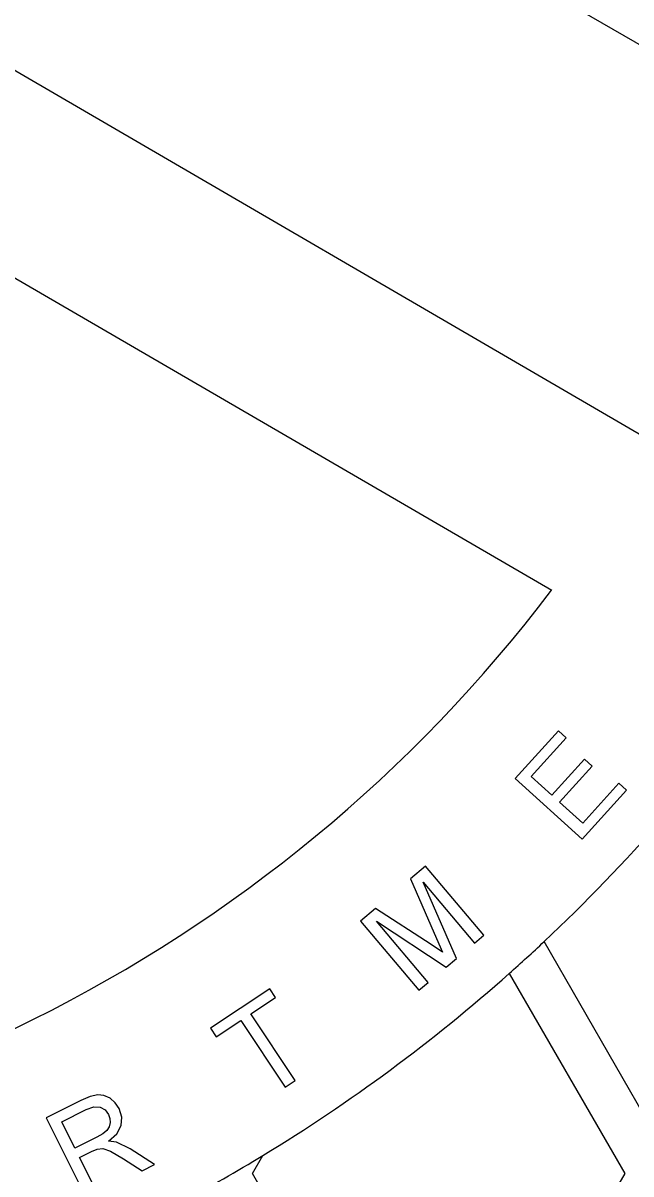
# Model space of a CAD drawing. Extents: x 99862 to 103151, y 100000 to 105076.
# Drawn here: x 100427.44 to 100439.82, y 101734.14 to 101757.58 of the extents above; entities that cross this region are included whole.
import ezdxf

# ---------------------------------------------------------------- set-up
doc = ezdxf.new("R2010")
doc.units = 0
for name, color, linetype in [('Level 10', 7, 'Continuous'), ('Level 11', 7, 'Continuous'), ('Level 12', 7, 'Continuous'), ('Level 19', 7, 'Continuous')]:
    doc.layers.add(name, color=color, linetype=linetype)

msp = doc.modelspace()

# ---------------------------------------------------------------- linework, layer by layer
at = {"layer": 'Level 10'}
msp.add_circle((100379.544, 101764.153), 90, dxfattribs=at)
at = {"layer": 'Level 11'}
for radius in [95.156, 94.688]:
    msp.add_circle((100379.544, 101764.153), radius, dxfattribs=at)
for radius, start, end in [(126.094, 297.7782, 62.2218), (88.781, 306.72365, 353.27635)]:
    msp.add_arc((100379.544, 101764.153), radius, start, end, dxfattribs=at)
at = {"layer": 'Level 12'}
for p, q in [((100440.23, 101735.09), (100438.047, 101738.872)), ((100440.23, 101735.09), (100438.047, 101738.872)), ((100438.047, 101738.872), (100438.047, 101738.872)), ((100438.047, 101738.872), (100438.047, 101738.872)), ((100437.338, 101738.225), (100439.689, 101734.153)), ((100437.338, 101738.225), (100439.689, 101734.153)), ((100437.338, 101738.225), (100437.338, 101738.225)), ((100437.338, 101738.225), (100437.338, 101738.225)), ((100432.111, 101734.153), (100432.321, 101734.516)), ((100432.111, 101734.153), (100432.321, 101734.516)), ((100432.321, 101734.516), (100432.321, 101734.516)), ((100432.321, 101734.516), (100432.321, 101734.516)), ((100435.9, 101727.59), (100432.111, 101734.153)), ((100435.9, 101727.59), (100432.111, 101734.153)), ((100432.111, 101734.153), (100432.111, 101734.153)), ((100439.689, 101734.153), (100435.9, 101727.59)), ((100439.689, 101734.153), (100435.9, 101727.59)), ((100439.689, 101734.153), (100439.689, 101734.153))]:
    msp.add_line(p, q, dxfattribs=at)
msp.add_circle((100379.544, 101764.153), 93.75, dxfattribs=at)
for centre, radius, start, end in [((100379.609, 101764.153), 85.312, 306.12977, 353.87023), ((100414.296, 101764.153), 34.688, 313.2128, 324.6931), ((100414.296, 101764.153), 34.688, 311.6272, 313.2128), ((100414.296, 101764.153), 34.688, 301.3086, 311.6272), ((100414.296, 101764.153), 34.688, 298.2324, 301.3086)]:
    msp.add_arc(centre, radius, start, end, dxfattribs=at)
msp.add_open_spline([(100416.029, 101686), (100309.328, 101636.187), (100294.025, 101752.944), (100304.31, 101753.831), (100304.31, 101764.153), (100304.31, 101774.475), (100294.025, 101775.361), (100309.328, 101892.119), (100416.029, 101842.306), (100413.008, 101836.035), (100419.036, 101832.555), (100425.064, 101829.075), (100428.984, 101834.827), (100461.977, 101811.746), (100465.469, 101771.632), (100458.528, 101771.113), (100458.528, 101764.153), (100458.528, 101757.193), (100465.469, 101756.674), (100461.977, 101716.56), (100428.984, 101693.479), (100425.064, 101699.23), (100419.036, 101695.75), (100413.008, 101692.27), (100416.029, 101686)], degree=4, dxfattribs=at)
at = {"layer": 'Level 19'}
for p, q in [((100414.445, 101771.901), (100442.992, 101755.404)), ((100440.226, 101749.064), (100413.344, 101764.716)), ((100416.152, 101758.857), (100438.202, 101746.028)), ((100438.202, 101746.028), (100438.202, 101746.028)), ((100438.339, 101743.164), (100437.46, 101742.193)), ((100438.339, 101743.164), (100437.46, 101742.193)), ((100438.339, 101743.164), (100438.339, 101743.164)), ((100438.496, 101743.021), (100438.339, 101743.164)), ((100438.496, 101743.021), (100438.339, 101743.164)), ((100437.784, 101742.234), (100438.496, 101743.021)), ((100437.784, 101742.234), (100438.496, 101743.021)), ((100438.496, 101743.021), (100438.496, 101743.021)), ((100438.869, 101742.589), (100438.204, 101741.854)), ((100438.869, 101742.589), (100438.204, 101741.854)), ((100438.361, 101741.712), (100439.026, 101742.446)), ((100438.361, 101741.712), (100439.026, 101742.446)), ((100438.869, 101742.589), (100438.869, 101742.589)), ((100439.026, 101742.446), (100438.869, 101742.589)), ((100439.026, 101742.446), (100438.869, 101742.589)), ((100439.026, 101742.446), (100439.026, 101742.446)), ((100437.46, 101742.193), (100437.46, 101742.193)), ((100437.46, 101742.193), (100438.824, 101740.958)), ((100437.46, 101742.193), (100438.824, 101740.958)), ((100437.784, 101742.234), (100437.784, 101742.234)), ((100438.204, 101741.854), (100437.784, 101742.234)), ((100438.204, 101741.854), (100437.784, 101742.234)), ((100438.824, 101740.958), (100439.726, 101741.955)), ((100438.824, 101740.958), (100439.726, 101741.955)), ((100439.569, 101742.097), (100438.833, 101741.284)), ((100439.569, 101742.097), (100438.833, 101741.284)), ((100439.569, 101742.097), (100439.569, 101742.097)), ((100439.726, 101741.955), (100439.569, 101742.097)), ((100439.726, 101741.955), (100439.569, 101742.097)), ((100439.726, 101741.955), (100439.726, 101741.955)), ((100438.204, 101741.854), (100438.204, 101741.854)), ((100438.361, 101741.712), (100438.361, 101741.712)), ((100438.833, 101741.284), (100438.361, 101741.712)), ((100438.833, 101741.284), (100438.361, 101741.712)), ((100438.833, 101741.284), (100438.833, 101741.284)), ((100438.824, 101740.958), (100438.824, 101740.958)), ((100435.635, 101740.407), (100435.331, 101740.15)), ((100435.635, 101740.407), (100435.331, 101740.15)), ((100435.635, 101740.407), (100435.635, 101740.407)), ((100436.823, 101739.002), (100435.635, 101740.407)), ((100436.823, 101739.002), (100435.635, 101740.407)), ((100435.331, 101740.15), (100435.331, 101740.15)), ((100435.331, 101740.15), (100435.857, 101738.934)), ((100435.331, 101740.15), (100435.857, 101738.934)), ((100435.583, 101740.085), (100435.583, 101740.085)), ((100435.583, 101740.085), (100436.634, 101738.842)), ((100436.264, 101738.53), (100435.583, 101740.085)), ((100435.583, 101740.085), (100436.634, 101738.842)), ((100436.264, 101738.53), (100435.583, 101740.085)), ((100434.615, 101739.545), (100434.311, 101739.288)), ((100434.615, 101739.545), (100434.311, 101739.288)), ((100434.615, 101739.545), (100434.615, 101739.545)), ((100435.747, 101738.811), (100434.615, 101739.545)), ((100435.747, 101738.811), (100434.615, 101739.545)), ((100434.311, 101739.288), (100434.311, 101739.288)), ((100434.311, 101739.288), (100435.499, 101737.883)), ((100434.311, 101739.288), (100435.499, 101737.883)), ((100434.637, 101739.286), (100434.637, 101739.286)), ((100434.637, 101739.286), (100436.057, 101738.355)), ((100435.688, 101738.043), (100434.637, 101739.286)), ((100434.637, 101739.286), (100436.057, 101738.355)), ((100435.688, 101738.043), (100434.637, 101739.286)), ((100435.857, 101738.934), (100435.857, 101738.934)), ((100435.857, 101738.934), (100435.981, 101738.655)), ((100435.857, 101738.934), (100435.981, 101738.655)), ((100436.634, 101738.842), (100436.823, 101739.002)), ((100436.634, 101738.842), (100436.823, 101739.002)), ((100436.823, 101739.002), (100436.823, 101739.002)), ((100435.747, 101738.811), (100435.747, 101738.811)), ((100435.981, 101738.655), (100435.747, 101738.811)), ((100435.981, 101738.655), (100435.747, 101738.811)), ((100436.634, 101738.842), (100436.634, 101738.842)), ((100435.981, 101738.655), (100435.981, 101738.655)), ((100436.057, 101738.355), (100436.264, 101738.53)), ((100436.057, 101738.355), (100436.264, 101738.53)), ((100436.264, 101738.53), (100436.264, 101738.53)), ((100436.057, 101738.355), (100436.057, 101738.355)), ((100435.499, 101737.883), (100435.688, 101738.043)), ((100435.499, 101737.883), (100435.688, 101738.043)), ((100435.688, 101738.043), (100435.688, 101738.043)), ((100432.463, 101737.912), (100431.255, 101737.108)), ((100432.463, 101737.912), (100431.255, 101737.108)), ((100432.079, 101737.402), (100432.58, 101737.735)), ((100432.079, 101737.402), (100432.58, 101737.735)), ((100432.463, 101737.912), (100432.463, 101737.912)), ((100432.58, 101737.735), (100432.463, 101737.912)), ((100432.58, 101737.735), (100432.463, 101737.912)), ((100432.58, 101737.735), (100432.58, 101737.735)), ((100435.499, 101737.883), (100435.499, 101737.883)), ((100431.373, 101736.931), (100431.873, 101737.265)), ((100431.373, 101736.931), (100431.873, 101737.265)), ((100431.873, 101737.265), (100431.873, 101737.265)), ((100431.873, 101737.265), (100432.775, 101735.91)), ((100431.873, 101737.265), (100432.775, 101735.91)), ((100432.079, 101737.402), (100432.079, 101737.402)), ((100432.981, 101736.047), (100432.079, 101737.402)), ((100432.981, 101736.047), (100432.079, 101737.402)), ((100431.255, 101737.108), (100431.255, 101737.108)), ((100431.255, 101737.108), (100431.373, 101736.931)), ((100431.255, 101737.108), (100431.373, 101736.931)), ((100431.373, 101736.931), (100431.373, 101736.931)), ((100432.775, 101735.91), (100432.981, 101736.047)), ((100432.775, 101735.91), (100432.981, 101736.047)), ((100432.775, 101735.91), (100432.775, 101735.91)), ((100432.981, 101736.047), (100432.981, 101736.047)), ((100428.621, 101735.638), (100427.912, 101735.284)), ((100428.621, 101735.638), (100427.912, 101735.284)), ((100428.81, 101735.719), (100428.621, 101735.638)), ((100428.81, 101735.719), (100428.621, 101735.638)), ((100428.621, 101735.638), (100428.621, 101735.638)), ((100428.961, 101735.753), (100428.81, 101735.719)), ((100428.961, 101735.753), (100428.81, 101735.719)), ((100428.81, 101735.719), (100428.81, 101735.719)), ((100428.961, 101735.753), (100428.961, 101735.753)), ((100429.089, 101735.741), (100428.961, 101735.753)), ((100429.089, 101735.741), (100428.961, 101735.753)), ((100429.089, 101735.741), (100429.089, 101735.741)), ((100429.212, 101735.685), (100429.089, 101735.741)), ((100429.212, 101735.685), (100429.089, 101735.741)), ((100429.212, 101735.685), (100429.212, 101735.685)), ((100429.319, 101735.593), (100429.212, 101735.685)), ((100429.319, 101735.593), (100429.212, 101735.685)), ((100428.229, 101735.205), (100428.724, 101735.453)), ((100428.229, 101735.205), (100428.724, 101735.453)), ((100428.724, 101735.453), (100428.88, 101735.507)), ((100428.724, 101735.453), (100428.88, 101735.507)), ((100428.724, 101735.453), (100428.724, 101735.453)), ((100428.88, 101735.507), (100428.88, 101735.507)), ((100428.88, 101735.507), (100429.01, 101735.502)), ((100428.88, 101735.507), (100429.01, 101735.502)), ((100429.01, 101735.502), (100429.01, 101735.502)), ((100429.01, 101735.502), (100429.111, 101735.447)), ((100429.01, 101735.502), (100429.111, 101735.447)), ((100429.111, 101735.447), (100429.111, 101735.447)), ((100429.111, 101735.447), (100429.183, 101735.352)), ((100429.111, 101735.447), (100429.183, 101735.352)), ((100429.319, 101735.593), (100429.319, 101735.593)), ((100429.4, 101735.473), (100429.319, 101735.593)), ((100429.4, 101735.473), (100429.319, 101735.593)), ((100429.4, 101735.473), (100429.4, 101735.473)), ((100429.452, 101735.3), (100429.4, 101735.473)), ((100429.452, 101735.3), (100429.4, 101735.473)), ((100427.912, 101735.284), (100427.912, 101735.284)), ((100427.912, 101735.284), (100428.735, 101733.639)), ((100427.912, 101735.284), (100428.735, 101733.639)), ((100428.229, 101735.205), (100428.229, 101735.205)), ((100428.497, 101734.667), (100428.229, 101735.205)), ((100428.497, 101734.667), (100428.229, 101735.205)), ((100429.183, 101735.352), (100429.183, 101735.352)), ((100429.183, 101735.352), (100429.211, 101735.271)), ((100429.183, 101735.352), (100429.211, 101735.271)), ((100429.216, 101735.186), (100429.195, 101735.103)), ((100429.216, 101735.186), (100429.195, 101735.103)), ((100429.211, 101735.271), (100429.211, 101735.271)), ((100429.211, 101735.271), (100429.216, 101735.186)), ((100429.211, 101735.271), (100429.216, 101735.186)), ((100429.216, 101735.186), (100429.216, 101735.186)), ((100429.438, 101735.128), (100429.452, 101735.3)), ((100429.438, 101735.128), (100429.452, 101735.3)), ((100429.452, 101735.3), (100429.452, 101735.3)), ((100429.065, 101734.96), (100428.943, 101734.89)), ((100429.065, 101734.96), (100428.943, 101734.89)), ((100429.147, 101735.029), (100429.065, 101734.96)), ((100429.147, 101735.029), (100429.065, 101734.96)), ((100429.065, 101734.96), (100429.065, 101734.96)), ((100429.195, 101735.103), (100429.147, 101735.029)), ((100429.195, 101735.103), (100429.147, 101735.029)), ((100429.147, 101735.029), (100429.147, 101735.029)), ((100429.18, 101734.81), (100429.349, 101734.961)), ((100429.18, 101734.81), (100429.349, 101734.961)), ((100429.195, 101735.103), (100429.195, 101735.103)), ((100429.349, 101734.961), (100429.438, 101735.128)), ((100429.349, 101734.961), (100429.438, 101735.128)), ((100429.349, 101734.961), (100429.349, 101734.961)), ((100429.438, 101735.128), (100429.438, 101735.128)), ((100428.943, 101734.89), (100428.497, 101734.667)), ((100428.943, 101734.89), (100428.497, 101734.667)), ((100428.943, 101734.89), (100428.943, 101734.89)), ((100429.18, 101734.81), (100429.18, 101734.81)), ((100429.344, 101734.787), (100429.18, 101734.81)), ((100429.344, 101734.787), (100429.18, 101734.81)), ((100429.344, 101734.787), (100429.344, 101734.787)), ((100429.624, 101734.651), (100429.344, 101734.787)), ((100429.624, 101734.651), (100429.344, 101734.787)), ((100428.497, 101734.667), (100428.497, 101734.667)), ((100428.592, 101734.477), (100428.833, 101734.597)), ((100428.592, 101734.477), (100428.833, 101734.597)), ((100428.592, 101734.477), (100428.592, 101734.477)), ((100428.956, 101733.749), (100428.592, 101734.477)), ((100428.956, 101733.749), (100428.592, 101734.477)), ((100428.833, 101734.597), (100428.951, 101734.648)), ((100428.833, 101734.597), (100428.951, 101734.648)), ((100428.833, 101734.597), (100428.833, 101734.597)), ((100428.951, 101734.648), (100429.064, 101734.658)), ((100428.951, 101734.648), (100429.064, 101734.658)), ((100428.951, 101734.648), (100428.951, 101734.648)), ((100429.064, 101734.658), (100429.064, 101734.658)), ((100429.064, 101734.658), (100429.223, 101734.604)), ((100429.064, 101734.658), (100429.223, 101734.604)), ((100429.223, 101734.604), (100429.223, 101734.604)), ((100429.223, 101734.604), (100429.487, 101734.448)), ((100429.223, 101734.604), (100429.487, 101734.448)), ((100429.487, 101734.448), (100429.487, 101734.448)), ((100429.487, 101734.448), (100429.868, 101734.205)), ((100429.487, 101734.448), (100429.868, 101734.205)), ((100429.624, 101734.651), (100429.624, 101734.651)), ((100430.12, 101734.331), (100429.624, 101734.651)), ((100430.12, 101734.331), (100429.624, 101734.651)), ((100429.868, 101734.205), (100430.12, 101734.331)), ((100429.868, 101734.205), (100430.12, 101734.331)), ((100430.12, 101734.331), (100430.12, 101734.331)), ((100429.868, 101734.205), (100429.868, 101734.205))]:
    msp.add_line(p, q, dxfattribs=at)
for radius, start, end in [(30, 270.0033, 322.8305), (34.688, 313.2128, 324.6931), (34.688, 311.6272, 313.2128), (34.688, 301.3086, 311.6272), (34.688, 298.2324, 301.3086)]:
    msp.add_arc((100414.296, 101764.153), radius, start, end, dxfattribs=at)

doc.saveas('drawing.dxf')
